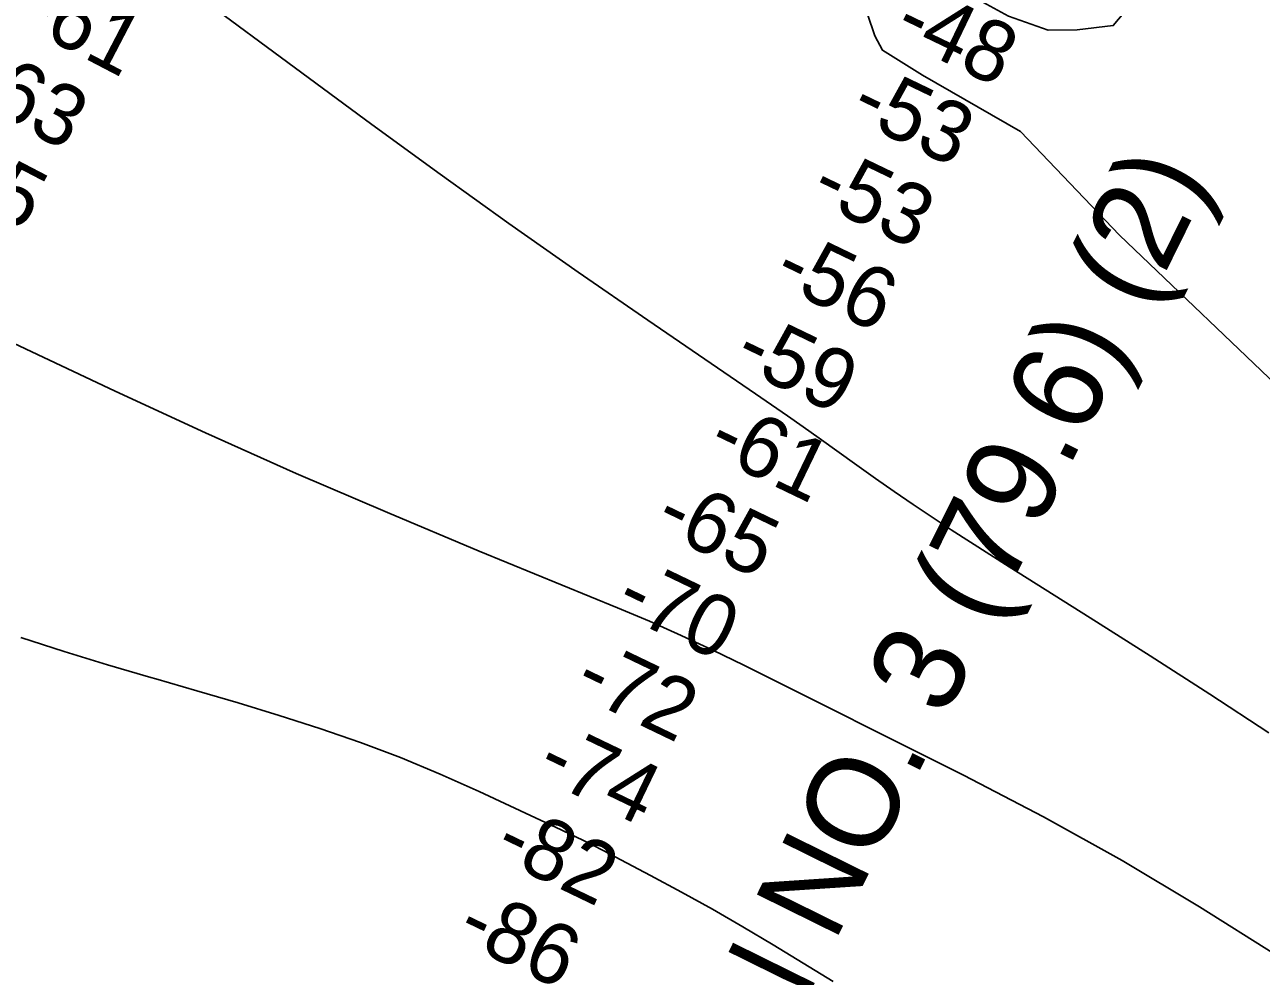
# Model space of a CAD drawing. Extents: x 3715084 to 3753216, y 488173 to 513963.
# Drawn here: x 3720352 to 3721709, y 502238 to 503282 of the extents above; entities that cross this region are included whole.
import ezdxf

# ---------------------------------------------------------------- set-up
doc = ezdxf.new("R2010")
doc.units = 0
for name, color, linetype in [('V-CHAN-NAID', 7, 'Continuous'), ('V-RIVR-RANG', 7, 'Continuous'), ('V-TOPO-MAJR', 7, 'Continuous'), ('V-TOPO-MINR', 7, 'Continuous')]:
    doc.layers.add(name, color=color, linetype=linetype)

msp = doc.modelspace()

# ---------------------------------------------------------------- linework, layer by layer
at = {"layer": 'V-TOPO-MAJR'}
msp.add_lwpolyline([(3721741.5, 502871.2), (3721553, 503051.2), (3721444.6, 503164.9), (3721336.8, 503226.9), (3721292.9, 503254.1), (3721284.8, 503269.9), (3721276.6, 503293.6), (3721276.4, 503305.5), (3721276.2, 503321.3), (3721292, 503329.4), (3721319.7, 503333.8), (3721339.5, 503334), (3721403.2, 503307), (3721431.1, 503291.5), (3721474.9, 503276.2), (3721506.6, 503276.6), (3721546.2, 503281.1), (3721569.6, 503309.1), (3721573.2, 503336.9), (3721576.9, 503356.8), (3721572.6, 503388.4), (3721560.3, 503416), (3721499.7, 503445.1)], dxfattribs=at)
at = {"layer": 'V-TOPO-MINR'}
for points in [[(3721717, 502505.3), (3721652, 502547.9), (3721586.6, 502589.9), (3721521, 502631.5), (3721431.9, 502687.5), (3721410.7, 502700.9), (3721389.6, 502714.4), (3721368.5, 502728.2), (3721347.6, 502742), (3721326.7, 502756), (3721305.9, 502770.1), (3721285.3, 502784.5), (3721264.8, 502799), (3721223.5, 502828.6), (3721206.1, 502840.9), (3721188.8, 502853.1), (3721171.3, 502865.2), (3721153.8, 502877.2), (3721035.5, 502957.9), (3720959.2, 503010.6), (3720883.2, 503063.9), (3720807.8, 503118.1), (3720732.9, 503172.8), (3720463.2, 503372)], [(3721724.5, 502262), (3721640.8, 502314.7), (3721556, 502365.4), (3721469.5, 502413.2), (3721381.8, 502459), (3721141.1, 502579.5), (3721106.8, 502596.2), (3721072.3, 502612.3), (3721037.4, 502627.7), (3721002.3, 502642.5), (3720850.6, 502704.7), (3720750, 502746.9), (3720649.8, 502790), (3720550.3, 502834.6), (3720451.3, 502880.2), (3720299.8, 502951.3)], [(3721239.1, 502232.8), (3721206.1, 502252.9), (3721173.1, 502272.9), (3721139.9, 502292.6), (3721106.4, 502311.9), (3721072.6, 502330.5), (3721038.6, 502348.8), (3720986.6, 502376.2), (3720975.1, 502382.1), (3720963.6, 502387.9), (3720952, 502393.6), (3720940.4, 502399.1), (3720850.6, 502441.1), (3720807.7, 502460.2), (3720764.3, 502478.2), (3720720.2, 502494.7), (3720675.8, 502510), (3720631, 502524.3), (3720586, 502538.2), (3720540.9, 502551.6), (3720495.7, 502564.7), (3720490.5, 502566.2), (3720442.7, 502580.1), (3720395.1, 502594.6), (3720347.8, 502610)]]:
    msp.add_lwpolyline(points, dxfattribs=at)

# ---------------------------------------------------------------- texts
at = {"layer": 'V-CHAN-NAID'}
msp.add_text('STOLTHAVEN NO. 3 (79.6) (2)', height=100, rotation=63.7204, dxfattribs=at).set_placement((3720828.8, 501441.2))
at = {"layer": 'V-RIVR-RANG'}
for s, rotation, p in [('-61', 332.4646, (3720344.2, 503283.5)), ('-48', 334.3113, (3721302.6, 503269.1)), ('-63', 332.4646, (3720282.5, 503202.9)), ('-53', 334.3113, (3721254.8, 503181.1)), ('-65', 332.4646, (3720237.5, 503113.6)), ('-53', 334.3113, (3721211.2, 503091.1)), ('-56', 334.3113, (3721170.5, 502999.7)), ('-59', 334.3113, (3721127.2, 502909.6)), ('-61', 334.3113, (3721097.9, 502812.7)), ('-65', 334.3113, (3721040.3, 502729.5)), ('-70', 334.3113, (3720996.9, 502639.4)), ('-72', 334.3113, (3720951.7, 502550.1)), ('-74', 334.3113, (3720910.7, 502458.9)), ('-82', 334.3113, (3720864.1, 502370.4)), ('-86', 334.3113, (3720822.9, 502279.2))]:
    msp.add_text(s, height=67, rotation=rotation, dxfattribs=at).set_placement(p)

doc.saveas('drawing.dxf')
